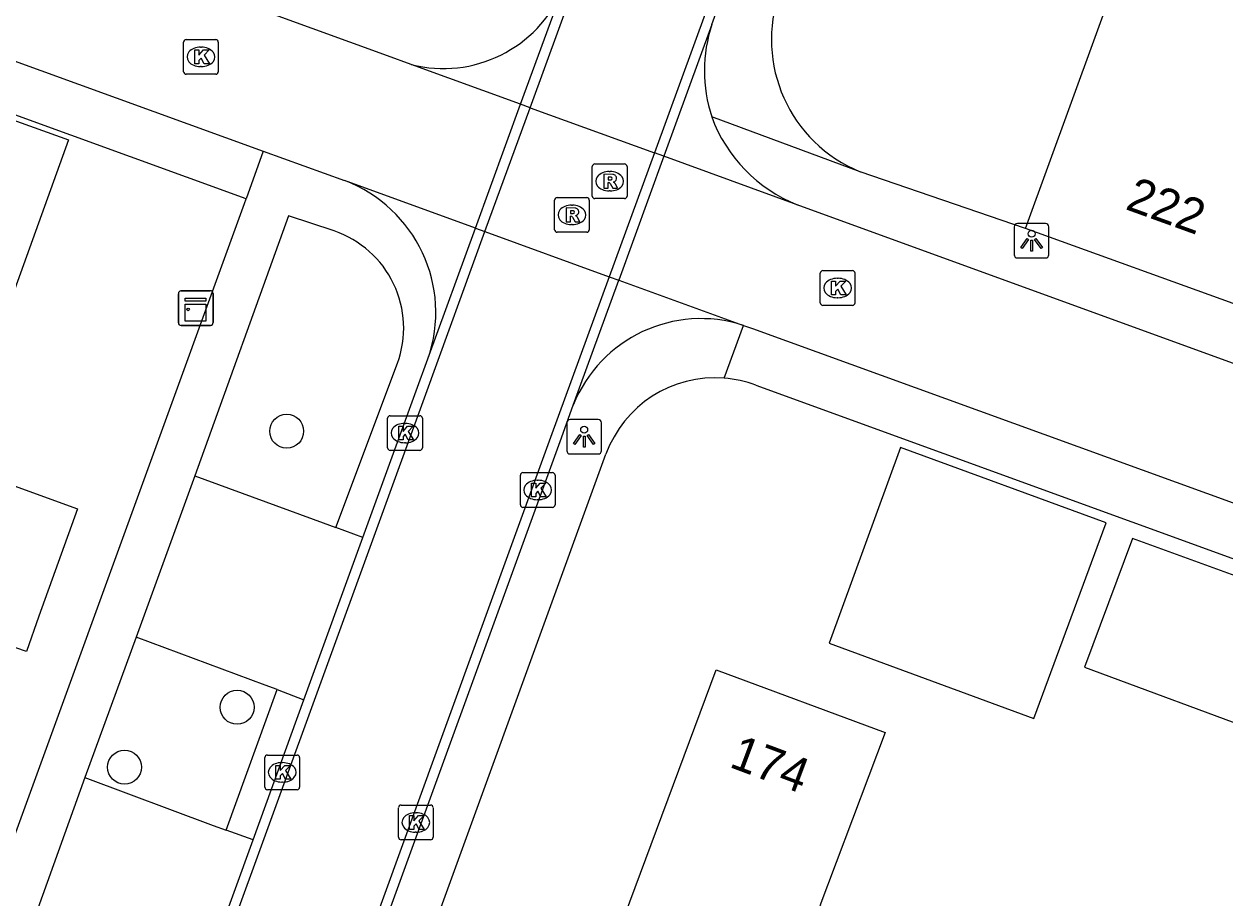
# Model space of a CAD drawing. Extents: x 155275 to 156263, y 382654 to 383635.
# Drawn here: x 155883.46 to 155918.08, y 382956.42 to 382981.63 of the extents above; entities that cross this region are included whole.
import ezdxf

# ---------------------------------------------------------------- set-up
doc = ezdxf.new("R2010")
doc.units = 0
for name, color, linetype in [('IMGEO_Boom', 7, 'Continuous'), ('IMGEO_Kast', 7, 'Continuous'), ('IMGEO_Kolk', 7, 'Continuous'), ('IMGEO_Lichtpunt', 7, 'Continuous'), ('IMGEO_Pand', 7, 'Continuous'), ('IMGEO_Pand_nummerreeks', 7, 'Continuous'), ('IMGEO_Parkeervlak_open', 7, 'Continuous'), ('IMGEO_Rijbaan_lokaal_gesloten', 7, 'Continuous'), ('IMGEO_Rijbaan_lokaal_open', 7, 'Continuous'), ('IMGEO_Rioolput', 7, 'Continuous'), ('IMGEO_Voetpad_open', 7, 'Continuous')]:
    doc.layers.add(name, color=color, linetype=linetype)

msp = doc.modelspace()

# ---------------------------------------------------------------- linework, layer by layer
at = {"layer": 'IMGEO_Boom'}
for centre in [(155891.036, 382969.884), (155889.607, 382961.924), (155886.362, 382960.197)]:
    msp.add_circle(centre, 0.489, dxfattribs=at)
at = {"layer": 'IMGEO_Kast'}
for p, q in [((155887.914, 382973.009), (155887.914, 382973.85)), ((155887.914, 382973.85), (155887.914, 382973.009)), ((155887.989, 382973.934), (155888.83, 382973.934)), ((155888.83, 382973.934), (155887.989, 382973.934)), ((155888.914, 382973.859), (155888.914, 382973.018)), ((155888.914, 382973.018), (155888.914, 382973.859)), ((155888.839, 382972.934), (155887.998, 382972.934)), ((155887.998, 382972.934), (155888.839, 382972.934))]:
    msp.add_line(p, q, dxfattribs=at)
for points in [[(155888.109, 382973.724), (155888.709, 382973.724), (155888.709, 382973.639), (155888.109, 382973.639), (155888.109, 382973.724)], [(155888.109, 382973.549), (155888.709, 382973.549), (155888.709, 382973.06), (155888.109, 382973.06), (155888.109, 382973.549)]]:
    msp.add_lwpolyline(points, dxfattribs=at)
msp.add_circle((155888.193, 382973.398), 0.0377, dxfattribs=at)
for centre, start, end in [((155887.992, 382973.856), 92.4484, 184.2845), ((155887.992, 382973.856), 92.4484, 184.2845), ((155888.836, 382973.856), 2.4484, 94.2845), ((155888.836, 382973.856), 2.4484, 94.2845), ((155887.992, 382973.012), 182.4484, 274.2845), ((155887.992, 382973.012), 182.4484, 274.2845), ((155888.836, 382973.012), 272.4484, 4.2845), ((155888.836, 382973.012), 272.4484, 4.2845)]:
    msp.add_arc(centre, 0.0779, start, end, dxfattribs=at)
at = {"layer": 'IMGEO_Kolk'}
for p, q in [((155888.064, 382980.252), (155888.064, 382981.104)), ((155888.139, 382981.178), (155888.991, 382981.178)), ((155889.065, 382981.104), (155889.065, 382980.252)), ((155888.552, 382980.958), (155888.577, 382980.958)), ((155888.575, 382980.398), (155888.55, 382980.398)), ((155888.991, 382980.178), (155888.139, 382980.178)), ((155906.491, 382974.514), (155907.343, 382974.514)), ((155906.416, 382973.588), (155906.416, 382974.44)), ((155906.904, 382974.294), (155906.929, 382974.294)), ((155907.417, 382974.44), (155907.417, 382973.588)), ((155907.343, 382973.514), (155906.491, 382973.514)), ((155906.927, 382973.734), (155906.902, 382973.734)), ((155893.946, 382969.405), (155893.946, 382970.257)), ((155894.021, 382970.331), (155894.873, 382970.331)), ((155894.434, 382970.111), (155894.459, 382970.111)), ((155894.947, 382970.257), (155894.947, 382969.405)), ((155894.873, 382969.331), (155894.021, 382969.331)), ((155894.457, 382969.551), (155894.432, 382969.551)), ((155897.771, 382967.763), (155897.771, 382968.615)), ((155897.846, 382968.689), (155898.698, 382968.689)), ((155898.772, 382968.615), (155898.772, 382967.763)), ((155898.259, 382968.469), (155898.284, 382968.469)), ((155898.698, 382967.689), (155897.846, 382967.689)), ((155898.282, 382967.909), (155898.257, 382967.909)), ((155890.407, 382959.621), (155890.407, 382960.473)), ((155890.482, 382960.547), (155891.334, 382960.547)), ((155890.895, 382960.327), (155890.92, 382960.327)), ((155891.408, 382960.473), (155891.408, 382959.621)), ((155890.918, 382959.767), (155890.893, 382959.767)), ((155891.334, 382959.547), (155890.482, 382959.547)), ((155894.257, 382958.177), (155894.257, 382959.029)), ((155894.332, 382959.103), (155895.184, 382959.103)), ((155895.258, 382959.029), (155895.258, 382958.177)), ((155894.745, 382958.883), (155894.77, 382958.883)), ((155894.768, 382958.323), (155894.743, 382958.323)), ((155895.184, 382958.103), (155894.332, 382958.103))]:
    msp.add_line(p, q, dxfattribs=at)
for points in [[(155888.064, 382980.252), (155888.064, 382981.104)], [(155888.139, 382981.178), (155888.991, 382981.178)], [(155889.065, 382981.104), (155889.065, 382980.252)], [(155888.385, 382980.878), (155888.508, 382980.878), (155888.508, 382980.727), (155888.638, 382980.878), (155888.802, 382980.878), (155888.656, 382980.727), (155888.809, 382980.478), (155888.657, 382980.478), (155888.572, 382980.642), (155888.508, 382980.575), (155888.508, 382980.478), (155888.385, 382980.478), (155888.385, 382980.878)], [(155888.991, 382980.178), (155888.139, 382980.178)], [(155906.491, 382974.514), (155907.343, 382974.514)], [(155906.416, 382973.588), (155906.416, 382974.44)], [(155906.737, 382974.214), (155906.86, 382974.214), (155906.86, 382974.063), (155906.99, 382974.214), (155907.154, 382974.214), (155907.008, 382974.063), (155907.161, 382973.814), (155907.009, 382973.814), (155906.924, 382973.978), (155906.86, 382973.911), (155906.86, 382973.814), (155906.737, 382973.814), (155906.737, 382974.214)], [(155907.417, 382974.44), (155907.417, 382973.588)], [(155907.343, 382973.514), (155906.491, 382973.514)], [(155893.946, 382969.405), (155893.946, 382970.257)], [(155894.021, 382970.331), (155894.873, 382970.331)], [(155894.267, 382970.031), (155894.39, 382970.031), (155894.39, 382969.88), (155894.52, 382970.031), (155894.684, 382970.031), (155894.538, 382969.88), (155894.691, 382969.631), (155894.539, 382969.631), (155894.454, 382969.795), (155894.39, 382969.728), (155894.39, 382969.631), (155894.267, 382969.631), (155894.267, 382970.031)], [(155894.947, 382970.257), (155894.947, 382969.405)], [(155894.873, 382969.331), (155894.021, 382969.331)], [(155897.771, 382967.763), (155897.771, 382968.615)], [(155897.846, 382968.689), (155898.698, 382968.689)], [(155898.772, 382968.615), (155898.772, 382967.763)], [(155898.092, 382968.389), (155898.215, 382968.389), (155898.215, 382968.238), (155898.345, 382968.389), (155898.509, 382968.389), (155898.363, 382968.238), (155898.516, 382967.989), (155898.364, 382967.989), (155898.279, 382968.153), (155898.215, 382968.086), (155898.215, 382967.989), (155898.092, 382967.989), (155898.092, 382968.389)], [(155898.698, 382967.689), (155897.846, 382967.689)], [(155890.407, 382959.621), (155890.407, 382960.473)], [(155890.482, 382960.547), (155891.334, 382960.547)], [(155891.408, 382960.473), (155891.408, 382959.621)], [(155890.728, 382960.247), (155890.851, 382960.247), (155890.851, 382960.096), (155890.981, 382960.247), (155891.145, 382960.247), (155890.999, 382960.096), (155891.152, 382959.847), (155891, 382959.847), (155890.915, 382960.011), (155890.851, 382959.944), (155890.851, 382959.847), (155890.728, 382959.847), (155890.728, 382960.247)], [(155891.334, 382959.547), (155890.482, 382959.547)], [(155894.257, 382958.177), (155894.257, 382959.029)], [(155894.332, 382959.103), (155895.184, 382959.103)], [(155895.258, 382959.029), (155895.258, 382958.177)], [(155894.578, 382958.803), (155894.701, 382958.803), (155894.701, 382958.652), (155894.831, 382958.803), (155894.995, 382958.803), (155894.849, 382958.652), (155895.002, 382958.403), (155894.85, 382958.403), (155894.765, 382958.567), (155894.701, 382958.5), (155894.701, 382958.403), (155894.578, 382958.403), (155894.578, 382958.803)], [(155895.184, 382958.103), (155894.332, 382958.103)]]:
    msp.add_lwpolyline(points, dxfattribs=at)
for centre, start, end in [((155888.141, 382981.102), 91.552, 178.448), ((155888.141, 382981.102), 91.552, 178.448), ((155888.989, 382981.102), 1.552, 88.448), ((155888.989, 382981.102), 1.552, 88.448), ((155888.141, 382980.254), 181.552, 268.448), ((155888.141, 382980.254), 181.552, 268.448), ((155888.989, 382980.254), 271.552, 358.448), ((155888.989, 382980.254), 271.552, 358.448), ((155906.493, 382974.438), 91.552, 178.448), ((155906.493, 382974.438), 91.552, 178.448), ((155907.341, 382974.438), 1.552, 88.448), ((155907.341, 382974.438), 1.552, 88.448), ((155906.493, 382973.59), 181.552, 268.448), ((155906.493, 382973.59), 181.552, 268.448), ((155907.341, 382973.59), 271.552, 358.448), ((155907.341, 382973.59), 271.552, 358.448), ((155894.023, 382970.255), 91.552, 178.448), ((155894.023, 382970.255), 91.552, 178.448), ((155894.871, 382970.255), 1.552, 88.448), ((155894.871, 382970.255), 1.552, 88.448), ((155894.023, 382969.407), 181.552, 268.448), ((155894.023, 382969.407), 181.552, 268.448), ((155894.871, 382969.407), 271.552, 358.448), ((155894.871, 382969.407), 271.552, 358.448), ((155897.848, 382968.613), 91.552, 178.448), ((155897.848, 382968.613), 91.552, 178.448), ((155898.696, 382968.613), 1.552, 88.448), ((155898.696, 382968.613), 1.552, 88.448), ((155897.848, 382967.765), 181.552, 268.448), ((155897.848, 382967.765), 181.552, 268.448), ((155898.696, 382967.765), 271.552, 358.448), ((155898.696, 382967.765), 271.552, 358.448), ((155890.484, 382960.471), 91.552, 178.448), ((155890.484, 382960.471), 91.552, 178.448), ((155891.332, 382960.471), 1.552, 88.448), ((155891.332, 382960.471), 1.552, 88.448), ((155890.484, 382959.623), 181.552, 268.448), ((155890.484, 382959.623), 181.552, 268.448), ((155891.332, 382959.623), 271.552, 358.448), ((155891.332, 382959.623), 271.552, 358.448), ((155894.334, 382959.027), 91.552, 178.448), ((155894.334, 382959.027), 91.552, 178.448), ((155895.182, 382959.027), 1.552, 88.448), ((155895.182, 382959.027), 1.552, 88.448), ((155894.334, 382958.179), 181.552, 268.448), ((155894.334, 382958.179), 181.552, 268.448), ((155895.182, 382958.179), 271.552, 358.448), ((155895.182, 382958.179), 271.552, 358.448)]:
    msp.add_arc(centre, 0.0765, start, end, dxfattribs=at)
for centre, major_axis, ratio, start_param, end_param in [((155888.551, 382980.678), (-0.387, 0.002), 0.722429, 4.712389, 7.853982), ((155888.576, 382980.678), (-0.39, 0.002), 0.717154, 1.570796, 4.712389), ((155906.903, 382974.014), (-0.387, 0.002), 0.722429, 4.712389, 7.853982), ((155906.928, 382974.014), (-0.39, 0.002), 0.717154, 1.570796, 4.712389), ((155894.433, 382969.831), (-0.387, 0.002), 0.722429, 4.712389, 7.853982), ((155894.458, 382969.831), (-0.39, 0.002), 0.717154, 1.570796, 4.712389), ((155898.258, 382968.189), (-0.387, 0.002), 0.722429, 4.712389, 7.853982), ((155898.283, 382968.189), (-0.39, 0.002), 0.717154, 1.570796, 4.712389), ((155890.894, 382960.047), (-0.387, 0.002), 0.722429, 4.712389, 7.853982), ((155890.919, 382960.047), (-0.39, 0.002), 0.717154, 1.570796, 4.712389), ((155894.744, 382958.603), (-0.387, 0.002), 0.722429, 4.712389, 7.853982), ((155894.769, 382958.603), (-0.39, 0.002), 0.717154, 1.570796, 4.712389)]:
    msp.add_ellipse(centre, major_axis=major_axis, ratio=ratio, start_param=start_param, end_param=end_param, dxfattribs=at)
at = {"layer": 'IMGEO_Lichtpunt'}
for p, q in [((155912.01, 382975.781), (155912.01, 382974.974)), ((155912.01, 382975.781), (155912.01, 382974.974)), ((155912.912, 382975.876), (155912.104, 382975.876)), ((155912.912, 382975.876), (155912.104, 382975.876)), ((155913.006, 382974.974), (155913.006, 382975.781)), ((155913.006, 382974.974), (155913.006, 382975.781)), ((155912.104, 382974.88), (155912.912, 382974.88)), ((155912.104, 382974.88), (155912.912, 382974.88)), ((155899.112, 382970.129), (155899.112, 382969.322)), ((155899.112, 382970.129), (155899.112, 382969.322)), ((155900.014, 382970.224), (155899.206, 382970.224)), ((155900.014, 382970.224), (155899.206, 382970.224)), ((155900.108, 382969.322), (155900.108, 382970.129)), ((155900.108, 382969.322), (155900.108, 382970.129)), ((155899.206, 382969.228), (155900.014, 382969.228)), ((155899.206, 382969.228), (155900.014, 382969.228))]:
    msp.add_line(p, q, dxfattribs=at)
for points in [[(155912.384, 382975.445), (155912.423, 382975.417), (155912.235, 382975.155), (155912.197, 382975.182), (155912.384, 382975.445)], [(155912.486, 382975.397), (155912.533, 382975.397), (155912.533, 382975.075), (155912.486, 382975.075), (155912.486, 382975.397)], [(155912.596, 382975.417), (155912.634, 382975.444), (155912.821, 382975.182), (155912.782, 382975.154), (155912.596, 382975.417)], [(155899.486, 382969.793), (155899.525, 382969.765), (155899.337, 382969.503), (155899.299, 382969.53), (155899.486, 382969.793)], [(155899.588, 382969.745), (155899.635, 382969.745), (155899.635, 382969.423), (155899.588, 382969.423), (155899.588, 382969.745)], [(155899.698, 382969.765), (155899.736, 382969.792), (155899.923, 382969.53), (155899.884, 382969.502), (155899.698, 382969.765)]]:
    msp.add_lwpolyline(points, dxfattribs=at)
for centre in [(155912.509, 382975.579), (155899.611, 382969.927)]:
    msp.add_circle(centre, 0.0994, dxfattribs=at)
for centre, start, end in [((155912.104, 382975.781), 90, 180), ((155912.104, 382975.781), 90, 180), ((155912.912, 382975.781), 0, 90), ((155912.912, 382975.781), 0, 90), ((155912.104, 382974.974), 180, 270), ((155912.104, 382974.974), 180, 270), ((155912.912, 382974.974), 270, 0), ((155912.912, 382974.974), 270, 360), ((155899.206, 382970.129), 90, 180), ((155899.206, 382970.129), 90, 180), ((155900.014, 382970.129), 0, 90), ((155900.014, 382970.129), 0, 90), ((155899.206, 382969.322), 180, 270), ((155899.206, 382969.322), 180, 270), ((155900.014, 382969.322), 270, 0), ((155900.014, 382969.322), 270, 360)]:
    msp.add_arc(centre, 0.0946, start, end, dxfattribs=at)
at = {"layer": 'IMGEO_Pand'}
for points in [[(155912.335, 382975.729), (155919.606, 382995.726), (155918.585, 382996.11), (155919.339, 382998.13), (155920.336, 382997.758), (155920.883, 382999.317), (155920.75, 382999.363), (155920.877, 382999.717), (155926.037, 382997.874), (155925.324, 382995.877), (155926.68, 382995.393), (155918.668, 382973.44)], [(155881.26, 382979.539), (155884.744, 382978.29), (155882.935, 382973.245), (155879.452, 382974.493), (155880.383, 382977.091)], [(155918.668, 382973.44), (155912.335, 382975.729)], [(155878.069, 382970.162), (155885.011, 382967.646), (155883.894, 382964.553), (155883.534, 382963.532), (155882.242, 382963.972), (155879.802, 382957.216), (155874.134, 382959.286)], [(155906.672, 382963.77), (155912.572, 382961.6), (155914.654, 382967.24), (155908.728, 382969.413), (155906.672, 382963.77)], [(155920.705, 382964.871), (155915.419, 382966.792), (155914.036, 382963.077), (155919.324, 382961.122), (155920.705, 382964.871)], [(155908.727, 382955.378), (155906.378, 382949.007), (155904.084, 382949.871), (155902.547, 382945.754), (155897.668, 382947.559), (155903.413, 382963.002), (155908.29, 382961.199), (155906.403, 382956.201), (155908.727, 382955.378)]]:
    msp.add_lwpolyline(points, dxfattribs=at)
at = {"layer": 'IMGEO_Parkeervlak_open'}
for points in [[(155888.391, 382968.599), (155892.09, 382967.242), (155892.452, 382967.108)], [(155890.758, 382962.436), (155890.419, 382962.565), (155886.699, 382963.949)], [(155885.218, 382959.899), (155888.919, 382958.518), (155889.288, 382958.385)]]:
    msp.add_lwpolyline(points, dxfattribs=at)
at = {"layer": 'IMGEO_Rijbaan_lokaal_gesloten'}
for points in [[(155898.053, 382979.213), (155899.784, 382983.969), (155904.488, 382996.798), (155908.331, 383007.358), (155908.062, 383007.462)], [(155912.243, 383006.092), (155911.97, 383006.179), (155907.812, 382994.849), (155903.138, 382982.023), (155901.638, 382977.91)], [(155903.29, 382981.616), (155903.404, 382981.93), (155908.087, 382994.77), (155912.243, 383006.092)], [(155897.78, 382979.312), (155898.985, 382982.62)], [(155903.29, 382981.616), (155901.906, 382977.812)], [(155896.479, 382975.739), (155897.78, 382979.312)], [(155896.752, 382975.64), (155898.053, 382979.213)], [(155898.053, 382979.213), (155897.78, 382979.312)], [(155901.638, 382977.91), (155900.336, 382974.34)], [(155901.906, 382977.812), (155900.608, 382974.241)], [(155901.906, 382977.812), (155901.638, 382977.91)], [(155873.092, 382910.654), (155874.858, 382915.509), (155882.339, 382936.035), (155887.715, 382950.8), (155895.046, 382970.953), (155896.752, 382975.64)], [(155895.108, 382971.972), (155896.479, 382975.739)], [(155896.479, 382975.739), (155896.752, 382975.64)], [(155900.336, 382974.34), (155898.644, 382969.702), (155890.565, 382947.477), (155884.403, 382930.526), (155878.3, 382913.785), (155876.656, 382909.301)], [(155899.297, 382970.637), (155900.608, 382974.241)], [(155900.336, 382974.34), (155900.608, 382974.241)], [(155893.235, 382966.818), (155894.773, 382971.053), (155895.108, 382971.972)], [(155878.328, 382913.033), (155878.568, 382913.691), (155884.674, 382930.434), (155890.84, 382947.375), (155898.917, 382969.591), (155899.297, 382970.637)], [(155891.535, 382962.139), (155893.235, 382966.818)], [(155890.07, 382958.103), (155891.535, 382962.139)], [(155888.386, 382953.466), (155890.07, 382958.103)]]:
    msp.add_lwpolyline(points, dxfattribs=at)
at = {"layer": 'IMGEO_Rijbaan_lokaal_open'}
for points in [[(155894.626, 382980.459), (155893.94, 382980.709), (155804.618, 383013.141)], [(155803.857, 383009.375), (155815.828, 383005.02), (155890.354, 382977.962)], [(155897.78, 382979.312), (155894.626, 382980.459)], [(155898.053, 382979.213), (155901.638, 382977.91)], [(155890.354, 382977.962), (155892.703, 382977.109)], [(155905.751, 382976.414), (155901.906, 382977.812)], [(155896.479, 382975.739), (155892.703, 382977.109)], [(155988.117, 382946.446), (155905.751, 382976.414)], [(155896.752, 382975.64), (155900.336, 382974.34)], [(155900.608, 382974.241), (155904.203, 382972.936)], [(155904.203, 382972.936), (155904.459, 382972.843), (155986.792, 382942.972)]]:
    msp.add_lwpolyline(points, dxfattribs=at)
for centre, radius, start, end in [((155895.55, 382984.071), 3.729, 255.6475, 337.0929), ((155907.431, 382980.277), 4.352, 162.0852, 197.786), ((155907.369, 382980.453), 4.351, 200.2315, 248.1637), ((155891.274, 382973.309), 4.06, 340.7766, 69.3988), ((155902.979, 382969.164), 3.966, 72.0262, 158.1903)]:
    msp.add_arc(centre, radius, start, end, dxfattribs=at)
at = {"layer": 'IMGEO_Rioolput'}
for p, q in [((155899.845, 382976.666), (155899.845, 382977.518)), ((155899.92, 382977.592), (155900.772, 382977.592)), ((155900.333, 382977.372), (155900.358, 382977.372)), ((155900.846, 382977.518), (155900.846, 382976.666)), ((155898.833, 382976.622), (155899.685, 382976.622)), ((155900.772, 382976.592), (155899.92, 382976.592)), ((155900.356, 382976.812), (155900.331, 382976.812)), ((155898.758, 382975.696), (155898.758, 382976.548)), ((155899.246, 382976.402), (155899.271, 382976.402)), ((155899.759, 382976.548), (155899.759, 382975.696)), ((155899.685, 382975.622), (155898.833, 382975.622)), ((155899.269, 382975.842), (155899.244, 382975.842))]:
    msp.add_line(p, q, dxfattribs=at)
for points in [[(155899.845, 382976.666), (155899.845, 382977.518)], [(155899.92, 382977.592), (155900.772, 382977.592)], [(155900.434, 382977.29), (155900.182, 382977.292), (155900.182, 382976.892)], [(155900.846, 382977.518), (155900.846, 382976.666)], [(155900.182, 382976.892), (155900.306, 382976.892), (155900.306, 382977.054), (155900.317, 382977.054)], [(155900.36, 382977.211), (155900.306, 382977.211), (155900.306, 382977.13)], [(155900.306, 382977.13), (155900.358, 382977.13)], [(155900.364, 382977.025), (155900.435, 382976.892), (155900.575, 382976.892), (155900.51, 382977.018)], [(155898.833, 382976.622), (155899.685, 382976.622)], [(155900.772, 382976.592), (155899.92, 382976.592)], [(155898.758, 382975.696), (155898.758, 382976.548)], [(155899.347, 382976.32), (155899.095, 382976.322), (155899.095, 382975.922)], [(155899.273, 382976.241), (155899.219, 382976.241), (155899.219, 382976.16)], [(155899.759, 382976.548), (155899.759, 382975.696)], [(155899.095, 382975.922), (155899.219, 382975.922), (155899.219, 382976.084), (155899.23, 382976.084)], [(155899.219, 382976.16), (155899.271, 382976.16)], [(155899.277, 382976.055), (155899.348, 382975.922), (155899.488, 382975.922), (155899.423, 382976.048)], [(155899.685, 382975.622), (155898.833, 382975.622)]]:
    msp.add_lwpolyline(points, dxfattribs=at)
for centre, radius, start, end in [((155899.922, 382977.516), 0.0765, 91.552, 178.448), ((155899.922, 382977.516), 0.0765, 91.552, 178.448), ((155900.433, 382977.18), 0.109, 350.3612, 89.416), ((155900.77, 382977.516), 0.0765, 1.552, 88.448), ((155900.77, 382977.516), 0.0765, 1.552, 88.448), ((155900.316, 382977.001), 0.0533, 26.0293, 88.6989), ((155900.342, 382977.319), 0.19, 274.7715, 282.9687), ((155900.366, 382977.115), 0.0964, 77.0061, 93.1865), ((155900.38, 382977.172), 0.0378, 276.6634, 79.6772), ((155900.431, 382977.18), 0.112, 277.5842, 350.9817), ((155900.415, 382976.965), 0.108, 29.5134, 73.7905), ((155898.835, 382976.546), 0.0765, 91.552, 178.448), ((155898.835, 382976.546), 0.0765, 91.552, 178.448), ((155899.683, 382976.546), 0.0765, 1.552, 88.448), ((155899.683, 382976.546), 0.0765, 1.552, 88.448), ((155899.922, 382976.668), 0.0765, 181.552, 268.448), ((155899.922, 382976.668), 0.0765, 181.552, 268.448), ((155900.77, 382976.668), 0.0765, 271.552, 358.448), ((155900.77, 382976.668), 0.0765, 271.552, 358.448), ((155899.279, 382976.145), 0.0964, 77.0061, 93.1865), ((155899.293, 382976.202), 0.0378, 276.6634, 79.6772), ((155899.346, 382976.21), 0.109, 350.3612, 89.416), ((155899.229, 382976.031), 0.0533, 26.0293, 88.6989), ((155899.255, 382976.349), 0.19, 274.7715, 282.9687), ((155899.344, 382976.21), 0.112, 277.5842, 350.9817), ((155899.328, 382975.995), 0.108, 29.5134, 73.7905), ((155898.835, 382975.698), 0.0765, 181.552, 268.448), ((155898.835, 382975.698), 0.0765, 181.552, 268.448), ((155899.683, 382975.698), 0.0765, 271.552, 358.448), ((155899.683, 382975.698), 0.0765, 271.552, 358.448)]:
    msp.add_arc(centre, radius, start, end, dxfattribs=at)
for centre, major_axis, ratio, start_param, end_param in [((155900.332, 382977.092), (-0.387, 0.002), 0.722429, 4.712389, 7.853982), ((155900.357, 382977.092), (-0.39, 0.002), 0.717154, 1.570796, 4.712389), ((155899.245, 382976.122), (-0.387, 0.002), 0.722429, 4.712389, 7.853982), ((155899.27, 382976.122), (-0.39, 0.002), 0.717154, 1.570796, 4.712389)]:
    msp.add_ellipse(centre, major_axis=major_axis, ratio=ratio, start_param=start_param, end_param=end_param, dxfattribs=at)
at = {"layer": 'IMGEO_Voetpad_open'}
for points in [[(155889.87, 382976.588), (155815.563, 383003.587), (155803.373, 383007.958)], [(155907.571, 382977.364), (155903.287, 382978.948)], [(155890.354, 382977.962), (155889.87, 382976.588)], [(155912.335, 382975.729), (155907.571, 382977.364)], [(155880.792, 382951.626), (155889.819, 382976.447), (155889.87, 382976.588)], [(155892.405, 382975.659), (155891.085, 382976.099), (155888.391, 382968.599)], [(155903.645, 382971.415), (155904.203, 382972.936)], [(155892.452, 382967.108), (155894.23, 382971.844)], [(155904.56, 382971.213), (155985.526, 382941.771)], [(155892.278, 382947.324), (155900.239, 382969.222)], [(155888.391, 382968.599), (155886.699, 382963.949)], [(155893.235, 382966.818), (155892.452, 382967.108)], [(155886.699, 382963.949), (155885.218, 382959.899)], [(155889.288, 382958.385), (155890.758, 382962.436)], [(155890.758, 382962.436), (155891.535, 382962.139)], [(155885.218, 382959.899), (155883.547, 382955.236)], [(155890.07, 382958.103), (155889.288, 382958.385)]]:
    msp.add_lwpolyline(points, dxfattribs=at)
for centre, radius, start, end in [((155909.118, 382981.17), 4.108, 160.2908, 247.8716), ((155891.45, 382972.858), 2.959, 339.9525, 71.178), ((155903.387, 382968.074), 3.351, 85.5904, 159.9616), ((155903.381, 382968.047), 3.378, 69.5783, 85.5233)]:
    msp.add_arc(centre, radius, start, end, dxfattribs=at)

# ---------------------------------------------------------------- texts
at = {"layer": 'IMGEO_Pand_nummerreeks'}
for s, rotation, p in [('222', 340.1225, (155915.178, 382976.297)), ('174', 339.511, (155903.76, 382960.213))]:
    msp.add_text(s, height=1, rotation=rotation, dxfattribs=at).set_placement(p)

doc.saveas('drawing.dxf')
